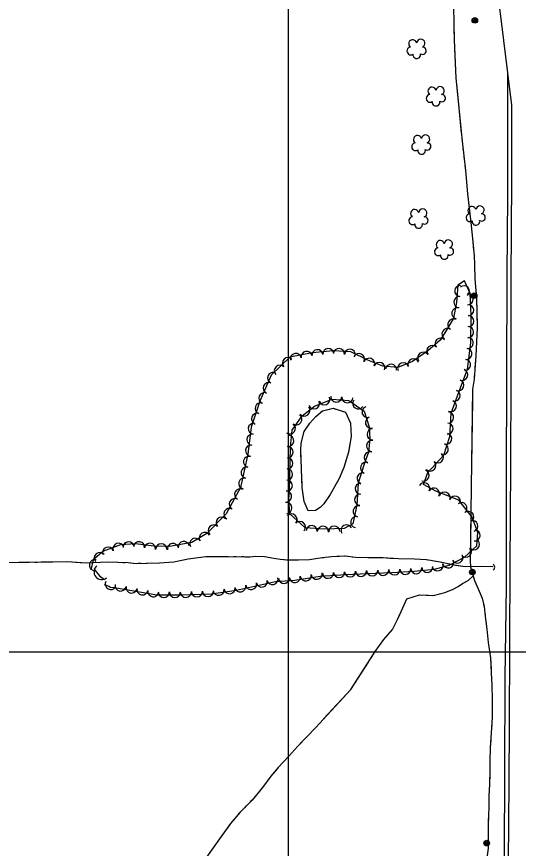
# Model space of a CAD drawing. Extents: x 353423 to 364002, y 127000 to 201942.
# Drawn here: x 362303 to 362666, y 135358 to 135959 of the extents above; entities that cross this region are included whole.
import ezdxf

# ---------------------------------------------------------------- set-up
doc = ezdxf.new("R2010")
doc.units = 0
for name, color, linetype in [('E_DTM_SlopeBottom', 7, 'Continuous'), ('E_DTM_SlopeTop', 7, 'Continuous'), ('E_FEN_Generic', 7, 'Continuous'), ('E_LAND_BrushLine', 7, 'Continuous'), ('E_LAND_TreeLine', 7, 'Continuous'), ('E_STRUCT_WingWall', 7, 'Continuous')]:
    doc.layers.add(name, color=color, linetype=linetype)

msp = doc.modelspace()

# ---------------------------------------------------------------- linework, layer by layer
at = {"layer": 'E_DTM_SlopeBottom'}
msp.add_arc((362646.46, 135561.06), 2.8, 308.55584, 54.7954, dxfattribs=at)
at = {"layer": 'E_DTM_SlopeTop'}
for points in [[(362658.84, 135305.68), (362659.36, 135373.42), (362659.83, 135444.31), (362660.11, 135507.31), (362660.47, 135562.18), (362660.85, 135633.77), (362661.04, 135699.47), (362661.12, 135769.63), (362661.61, 135840.49), (362661.52, 135894.97), (362652.95, 135965.1)], [(362649.96, 134793.47), (362651.24, 134886.24), (362652.7, 134981.18), (362654.47, 135079.06), (362655.22, 135206.97), (362655.76, 135275.99), (362656.28, 135354.22), (362656.62, 135412.66), (362656.72, 135481.61), (362657.74, 135546.9), (362657.89, 135624.75), (362658.14, 135700.17), (362658.33, 135772.67), (362658.66, 135828.95), (362658.8, 135917.23)]]:
    msp.add_lwpolyline(points, dxfattribs=at)
at = {"layer": 'E_FEN_Generic'}
for points in [[(362366.82, 135548.53), (362370.15, 135547.27), (362371.35, 135546.62), (362374.17, 135546.49), (362388.27, 135543.92), (362404.95, 135541.11), (362422.66, 135541.07), (362444.22, 135541.83), (362462.38, 135544.46), (362477.65, 135547.78), (362490.7, 135550.84), (362504.67, 135551.81), (362523.07, 135554.58), (362541.57, 135555.78), (362557.09, 135556.51), (362574.85, 135557.35), (362591.11, 135558.15), (362605.8, 135559.69), (362616.37, 135562.55), (362627.29, 135568.38), (362636.26, 135576.64), (362636.99, 135586.23), (362633.06, 135597.18), (362623.3, 135609.64), (362606.6, 135616.05), (362597.68, 135620.88), (362600.84, 135629.5), (362612.55, 135642.19), (362616.88, 135655.59), (362617.84, 135672.34), (362623.39, 135687.67), (362629.5, 135704.23), (362631.93, 135723.21), (362632.33, 135743.07), (362631.57, 135758.96), (362627.3, 135768.11), (362622.51, 135765.04), (362621.59, 135752.39), (362619.4, 135741.18), (362615.12, 135733.63), (362609.81, 135725.31), (362600.97, 135717.46), (362589.91, 135709.77), (362579.27, 135705.56), (362568.38, 135706.43), (362557.38, 135710.83), (362545.17, 135716.68), (362532.59, 135717.6), (362517.32, 135716.09), (362501.16, 135712.88), (362487.53, 135699.96), (362479.43, 135680.99), (362473.03, 135662.33), (362470.62, 135642.89), (362465.34, 135618.7), (362455.07, 135599.69), (362441.03, 135585.52), (362430.09, 135578.93), (362414.13, 135575.98), (362402.75, 135576.25), (362389.34, 135577.91), (362378.58, 135577.18), (362366.34, 135572.67), (362358.84, 135566.48), (362357.03, 135559.17)], [(362501.58, 135648.21), (362502.76, 135660.17), (362510.09, 135670.42), (362519.02, 135677.42), (362531.77, 135682.51), (362543.77, 135681.69), (362554.87, 135673.99), (362558.49, 135662.55), (362559.03, 135653.94), (362558.05, 135644.15), (362554.57, 135634.9), (362550.42, 135621.86), (362549.62, 135605.89), (362546.74, 135592.43), (362540.39, 135589.08), (362526.35, 135588.62), (362512.18, 135589.62), (362500.96, 135599.61), (362500.24, 135610.17), (362500.88, 135615.96), (362501.58, 135648.21)], [(362359.62, 135560.46), (362360.38, 135558.82), (362363.52, 135554.91), (362366.92, 135552.2)]]:
    msp.add_lwpolyline(points, dxfattribs=at)
for centre, radius, start, end in [((362590.01, 135939.41), 2.97, 13.19002, 234.4239), ((362595.85, 135939.79), 2.97, 290.84084, 173.81411), ((362588.58, 135934.23), 2.78, 96.16091, 303.9339), ((362597.07, 135934.4), 2.61, 235.54607, 93.47868), ((362592.89, 135931.58), 2.78, 172.83793, 13.84897), ((362603.97, 135905.16), 2.97, 13.19002, 234.4239), ((362609.81, 135905.54), 2.97, 290.84084, 173.81411), ((362602.54, 135899.98), 2.78, 96.16091, 303.9339), ((362606.85, 135897.33), 2.78, 172.83793, 13.84897), ((362611.03, 135900.15), 2.61, 235.54607, 93.47868), ((362592.01, 135865.02), 2.78, 96.16091, 303.9339), ((362593.44, 135870.2), 2.97, 13.19002, 234.4239), ((362599.29, 135870.57), 2.97, 290.84084, 173.81411), ((362600.5, 135865.19), 2.61, 235.54607, 93.47868), ((362596.32, 135862.37), 2.78, 172.83793, 13.84897), ((362591.38, 135816.73), 2.97, 13.19002, 234.4239), ((362597.22, 135817.1), 2.97, 290.84084, 173.81411), ((362632.78, 135818.91), 2.97, 13.19002, 234.4239), ((362638.62, 135819.28), 2.97, 290.84084, 173.81411), ((362589.95, 135811.55), 2.78, 96.16091, 303.9339), ((362598.44, 135811.72), 2.61, 235.54607, 93.47868), ((362631.35, 135813.73), 2.78, 96.16091, 303.9339), ((362639.84, 135813.89), 2.61, 235.54607, 93.47868), ((362594.26, 135808.9), 2.78, 172.83793, 13.84897), ((362635.66, 135811.08), 2.78, 172.83793, 13.84897), ((362609.89, 135794.28), 2.97, 13.19002, 234.4239), ((362615.73, 135794.66), 2.97, 290.84084, 173.81411), ((362608.46, 135789.1), 2.78, 96.16091, 303.9339), ((362616.95, 135789.27), 2.61, 235.54607, 93.47868), ((362612.77, 135786.45), 2.78, 172.83793, 13.84897), ((362624.3, 135760.72), 4, 85.84933, 265.83401), ((362626.95, 135760.55), 4, 311.73321, 131.71789), ((362623.72, 135752.74), 4, 85.84933, 265.83401), ((362629.67, 135754.84), 4, 272.7672, 92.75188), ((362622.21, 135744.63), 4, 78.9564, 258.94108), ((362630.06, 135746.85), 4, 272.7672, 92.75188), ((362630.16, 135739), 4, 268.83899, 88.82367), ((362619.21, 135736.6), 4, 60.43556, 240.42024), ((362615.06, 135729.64), 4, 57.48391, 237.46858), ((362629.99, 135731), 4, 268.83899, 88.82367), ((362610.06, 135722.73), 4, 41.60057, 221.58524), ((362629.82, 135723.23), 4, 262.72779, 82.71247), ((362521, 135714.35), 4, 5.67551, 185.66019), ((362528.96, 135715.14), 4, 5.67551, 185.66019), ((362536.57, 135715.21), 4, 355.81136, 175.79604), ((362544.55, 135714.62), 4, 355.81136, 175.79604), ((362604.08, 135717.42), 4, 41.60057, 221.58524), ((362628.81, 135715.29), 4, 262.72779, 82.71247), ((362499.67, 135708.59), 4, 43.48246, 223.46714), ((362505.45, 135711.6), 4, 11.21602, 191.2007), ((362513.3, 135713.15), 4, 11.21602, 191.2007), ((362551.05, 135711.54), 4, 334.42097, 154.40565), ((362558.45, 135708.15), 4, 338.19099, 158.17566), ((362590.47, 135707.73), 4, 21.59802, 201.5827), ((362597.49, 135712.48), 4, 34.83762, 214.82229), ((362627.79, 135707.36), 4, 262.72779, 82.71247), ((362493.86, 135703.08), 4, 43.48246, 223.46714), ((362565.88, 135705.17), 4, 338.19099, 158.17566), ((362574.33, 135703.85), 4, 355.43562, 175.4203), ((362583.03, 135704.79), 4, 21.59802, 201.5827), ((362488.96, 135697.99), 4, 66.89445, 246.87913), ((362625.77, 135700.16), 4, 249.74834, 69.73301), ((362485.82, 135690.63), 4, 66.89445, 246.87913), ((362623, 135692.65), 4, 249.74834, 69.73301), ((362482.68, 135683.27), 4, 66.89445, 246.87913), ((362620.24, 135685.13), 4, 250.0846, 70.06928), ((362526.04, 135682.49), 4.03, 201.75248, 21.73716), ((362534.65, 135684.43), 4.03, 176.09885, 356.08353), ((362542.7, 135683.88), 4.03, 176.09885, 356.08353), ((362550.6, 135679.52), 4.03, 145.2642, 325.24888), ((362617.52, 135677.61), 4, 250.0846, 70.06928), ((362479.91, 135675.94), 4, 71.07415, 251.05883), ((362511.63, 135674.31), 4.03, 218.08667, 38.07134), ((362518.55, 135679.51), 4.03, 201.75248, 21.73716), ((362557.31, 135673.28), 4.03, 107.54904, 287.53372), ((362477.31, 135668.37), 4, 71.07415, 251.05883), ((362505.78, 135668.03), 4.03, 234.43349, 54.41817), ((362559.74, 135665.59), 4.03, 107.54904, 287.53372), ((362615.57, 135669.31), 4, 266.74769, 86.73237), ((362475, 135661.19), 4, 82.95664, 262.94132), ((362501.09, 135661.47), 4.03, 234.43349, 54.41817), ((362615.11, 135661.32), 4, 266.74769, 86.73237), ((362474.01, 135653.25), 4, 82.95664, 262.94132), ((362560.94, 135657.15), 4.03, 93.61177, 273.59645), ((362614.16, 135653.97), 4, 252.10399, 72.08867), ((362499.88, 135652.43), 4.03, 264.40237, 84.38705), ((362560.63, 135648.77), 4.03, 84.30634, 264.29102), ((362473.03, 135645.31), 4, 82.95664, 262.94132), ((362499.38, 135644.23), 4.03, 268.75381, 88.73848), ((362611.7, 135646.36), 4, 252.10399, 72.08867), ((362471.54, 135637.26), 4, 77.69373, 257.6784), ((362499.21, 135636.16), 4.03, 268.75381, 88.73848), ((362558.89, 135640.4), 4.03, 69.3804, 249.36508), ((362608.1, 135640.46), 4, 227.28646, 47.27113), ((362469.83, 135629.45), 4, 77.69373, 257.6784), ((362556.16, 135632.93), 4.03, 72.38565, 252.37033), ((362602.67, 135634.58), 4, 227.28646, 47.27113), ((362499.03, 135628.1), 4.03, 268.75381, 88.73848), ((362553.72, 135625.24), 4.03, 72.38565, 252.37033), ((362597.83, 135627.38), 4, 249.88443, 69.86911), ((362468.13, 135621.63), 4, 77.69373, 257.6784), ((362498.86, 135620.03), 4.03, 268.75381, 88.73848), ((362552.34, 135617.91), 4.03, 87.12073, 267.10541), ((362598.3, 135618.16), 4, 331.57921, 151.56389), ((362465.03, 135613.71), 4, 61.61155, 241.59623), ((362498.33, 135612.18), 4.03, 263.67942, 83.6641), ((362605.33, 135614.35), 4, 331.57921, 151.56389), ((362613.03, 135611.34), 4, 339.03846, 159.02313), ((362461.22, 135606.67), 4, 61.61155, 241.59623), ((362551.93, 135609.86), 4.03, 87.12073, 267.10541), ((362620.5, 135608.48), 4, 339.03846, 159.02313), ((362457.42, 135599.63), 4, 61.61155, 241.59623), ((362498.56, 135603.76), 4.03, 273.93516, 93.91984), ((362550.85, 135601.55), 4.03, 77.92831, 257.91298), ((362625.23, 135603.79), 4, 308.07094, 128.05562), ((362451.68, 135593.29), 4, 45.2657, 225.25038), ((362502.37, 135595.53), 4.03, 318.33294, 138.31761), ((362549.16, 135593.66), 4.03, 77.92831, 257.91298), ((362630.16, 135597.49), 4, 308.07094, 128.05562), ((362446.04, 135587.61), 4, 45.2657, 225.25038), ((362508.39, 135590.17), 4.03, 318.33294, 138.31761), ((362516.89, 135587.17), 4.03, 355.98064, 175.96532), ((362542.1, 135587.6), 4.03, 27.81194, 207.79662), ((362633.11, 135590.86), 4, 289.7463, 109.73098), ((362439.55, 135582.19), 4, 31.08912, 211.0738), ((362524.94, 135586.61), 4.03, 355.98064, 175.96532), ((362533.22, 135586.73), 4.03, 1.87658, 181.86126), ((362634.73, 135584.06), 4, 265.67247, 85.65714), ((362384.41, 135575.48), 4, 3.909, 183.89368), ((362391.98, 135575.48), 4, 352.9426, 172.92728), ((362424.36, 135575.74), 4, 10.49849, 190.48317), ((362432.7, 135578.06), 4, 31.08912, 211.0738), ((362634.31, 135577.7), 4, 222.64909, 42.63377), ((362369.64, 135571.66), 4, 20.21972, 200.2044), ((362377.15, 135574.42), 4, 20.21972, 200.2044), ((362399.91, 135574.49), 4, 352.9426, 172.92728), ((362408.1, 135574.03), 4, 358.62385, 178.60853), ((362416.5, 135574.28), 4, 10.49849, 190.48317), ((362628.43, 135572.28), 4, 222.64909, 42.63377), ((362363.62, 135567.71), 4, 39.59143, 219.5761), ((362622.32, 135568.1), 4, 208.12534, 28.11002), ((362360.03, 135562.55), 4, 76.07111, 256.05578), ((362365.03, 135557.7), 5.59, 128.78694, 308.77162), ((362600.42, 135561.23), 4, 186.012, 5.99668), ((362607.97, 135562.45), 4, 195.1187, 15.10338), ((362615.69, 135564.53), 4, 195.1187, 15.10338), ((362512.59, 135555.12), 4, 188.56904, 8.55372), ((362520.5, 135556.31), 4, 188.56904, 8.55372), ((362528.64, 135557.04), 4, 183.72183, 3.70651), ((362536.62, 135557.56), 4, 183.72183, 3.70651), ((362544.65, 135558.02), 4, 182.70013, 2.6848), ((362552.64, 135558.4), 4, 182.70013, 2.6848), ((362560.63, 135558.77), 4, 182.6932, 2.67788), ((362568.62, 135559.15), 4, 182.6932, 2.67788), ((362576.61, 135559.53), 4, 182.82771, 2.81239), ((362584.6, 135559.92), 4, 182.82771, 2.81239), ((362592.46, 135560.39), 4, 186.012, 5.99668), ((362371.53, 135548.9), 4, 151.55856, 331.54324), ((362473.04, 135548.92), 4, 192.24144, 12.22612), ((362480.81, 135550.67), 4, 193.21317, 13.19785), ((362488.6, 135552.5), 4, 193.21317, 13.19785), ((362496.87, 135553.37), 4, 183.99858, 3.98325), ((362504.68, 135553.93), 4, 188.56904, 8.55372), ((362378.73, 135547.79), 4, 169.65419, 349.63887), ((362386.6, 135546.35), 4, 169.65419, 349.63887), ((362394.45, 135545), 4, 170.45182, 350.4365), ((362402.34, 135543.67), 4, 170.45182, 350.4365), ((362409.95, 135543.19), 4, 179.87823, 359.8629), ((362417.95, 135543.17), 4, 179.87823, 359.8629), ((362425.87, 135543.28), 4, 182.0452, 2.02988), ((362433.87, 135543.56), 4, 182.0452, 2.02988), ((362441.86, 135543.85), 4, 182.0452, 2.02988), ((362449.57, 135544.73), 4, 188.24596, 8.23064), ((362457.49, 135545.87), 4, 188.24596, 8.23064), ((362465.22, 135547.22), 4, 192.24144, 12.22612)]:
    msp.add_arc(centre, radius, start, end, dxfattribs=at)
at = {"layer": 'E_LAND_BrushLine'}
for centre, radius in [((362634.87, 135956.37), 2.02), ((362634.86, 135956.36), 1.52), ((362634.89, 135956.38), 1.01), ((362634.88, 135956.38), 0.502), ((362634.41, 135757.32), 2.02), ((362634.4, 135757.31), 1.52), ((362634.43, 135757.33), 1.01), ((362634.42, 135757.33), 0.502), ((362633.12, 135557.58), 2.02), ((362633.11, 135557.57), 1.52), ((362633.15, 135557.59), 1.01), ((362633.14, 135557.59), 0.502), ((362643.5, 135361.65), 2.02), ((362643.49, 135361.65), 1.52), ((362643.52, 135361.67), 1.01), ((362643.51, 135361.67), 0.502)]:
    msp.add_circle(centre, radius, dxfattribs=at)
at = {"layer": 'E_LAND_TreeLine'}
for p, q in [((362500, 134500), (362500, 136500)), ((360000, 135500), (364000, 135500))]:
    msp.add_line(p, q, dxfattribs=at)
at = {"layer": 'E_STRUCT_WingWall'}
for points in [[(362618.87, 135990.65), (362619.84, 135942.38), (362621.17, 135914.53), (362623.28, 135893.27), (362625.66, 135869.08), (362628.1, 135847.95), (362629.57, 135830.89), (362632.05, 135810.28), (362633.48, 135796.4), (362634.3, 135786.21), (362634.59, 135779.82), (362634.93, 135769.58), (362636.04, 135755.52), (362636.65, 135734.15), (362635.58, 135713.9), (362634.28, 135696.99), (362633.27, 135689.86), (362631.45, 135565.63)], [(362619.58, 135955.51), (362619.62, 135953.38)], [(362619.7, 135949.12), (362619.75, 135946.99)], [(362619.83, 135942.74), (362619.84, 135942.38), (362619.92, 135940.61)], [(362620.13, 135936.35), (362621.17, 135914.53), (362622.06, 135905.54)], [(362622.06, 135905.54), (362623.28, 135893.27), (362625.1, 135874.81)], [(362625.52, 135870.57), (362625.66, 135869.08), (362625.74, 135868.45)], [(362626.23, 135864.22), (362626.47, 135862.1)], [(362626.96, 135857.87), (362627.2, 135855.76)], [(362627.69, 135851.52), (362628.1, 135847.95), (362629.57, 135830.89), (362630.78, 135820.8)], [(362630.78, 135820.8), (362632.05, 135810.28), (362633.48, 135796.4), (362633.99, 135790.09)], [(362634.32, 135785.84), (362634.41, 135783.72)], [(362634.6, 135779.46), (362634.68, 135777.33)], [(362634.82, 135773.08), (362634.89, 135770.95)], [(362635.16, 135766.7), (362636.04, 135755.52), (362636.6, 135735.86)], [(362636.6, 135735.86), (362636.65, 135734.15), (362635.58, 135713.9), (362634.9, 135705.03)], [(362634.57, 135700.78), (362634.41, 135698.66)], [(362633.92, 135694.43), (362633.62, 135692.32)], [(362633.25, 135688.08), (362633.22, 135685.95)], [(362633.15, 135681.69), (362632.7, 135650.81)], [(362508.97, 135645.37), (362509.28, 135650.84), (362511.45, 135659.13), (362515.43, 135665.24), (362519.88, 135670.07), (362524.6, 135674.1), (362532.46, 135675.95), (362541.39, 135673.1), (362545.01, 135665.13), (362545.4, 135655.48), (362543.62, 135644.27), (362540.07, 135633.14), (362536.84, 135625.25), (362533.4, 135619.1), (362530.26, 135613.73), (362525.68, 135607), (362523.1, 135604.36), (362519.59, 135602.07), (362514.3, 135601.92), (362511.5, 135608.48), (362510.06, 135618.8)], [(362527.85, 135674.86), (362529.72, 135675.3)], [(362533.44, 135675.63), (362535.27, 135675.05)], [(362508.97, 135645.37), (362509.28, 135650.84), (362511.45, 135659.13), (362515.43, 135665.24), (362519.84, 135670.03)], [(362522.76, 135672.53), (362524.22, 135673.77)], [(362538.93, 135673.88), (362541.39, 135673.1), (362545.01, 135665.13), (362545.4, 135655.48), (362544.32, 135648.71)], [(362510.06, 135618.8), (362508.97, 135645.37)], [(362509.37, 135635.74), (362508.97, 135645.37)], [(362544.32, 135648.71), (362543.62, 135644.27), (362540.07, 135633.14), (362536.84, 135625.25), (362535.3, 135622.5)], [(362632.7, 135650.81), (362632.25, 135619.93)], [(362509.45, 135633.74), (362509.42, 135634.41)], [(362509.53, 135631.75), (362509.51, 135632.42)], [(362509.61, 135629.76), (362509.59, 135630.42)], [(362510.06, 135618.8), (362509.67, 135628.43)], [(362523.67, 135604.95), (362523.1, 135604.36), (362519.59, 135602.07), (362514.3, 135601.92), (362511.5, 135608.48), (362510.06, 135618.8)], [(362533.43, 135619.14), (362533.4, 135619.1), (362532.46, 135617.49)], [(362632.19, 135615.67), (362632.16, 135613.54)], [(362527.3, 135609.39), (362526.22, 135607.8)], [(362530.52, 135614.17), (362530.26, 135613.73), (362529.47, 135612.56)], [(362632.09, 135609.29), (362632.06, 135607.15)], [(362632, 135602.9), (362631.97, 135600.77)], [(362631.91, 135596.51), (362631.45, 135565.63)], [(362647.9, 135561.25), (362639.79, 135561.64), (362627.98, 135561.36), (362620.28, 135562.47), (362609.7, 135564.68), (362599.82, 135566.42), (362591.21, 135566.82), (362579.62, 135567.16), (362568.54, 135567.76), (362557.4, 135567.88), (362548.63, 135568.12), (362541.01, 135569.07), (362531.18, 135568.66), (362524.4, 135567.81), (362515.28, 135566.5), (362507.46, 135566.16), (362500.07, 135566.14), (362494.14, 135566.64), (362489.51, 135567.47), (362482.72, 135568.51), (362476.45, 135568.83), (362472.21, 135568.42), (362468.63, 135568.46), (362455.69, 135568.68), (362440.38, 135568.7), (362427.62, 135566.87), (362417.08, 135564.67), (362406.76, 135564.02), (362397.93, 135563.84), (362389.98, 135563.64), (362384.19, 135564.14), (362376.9, 135564.55), (362369.52, 135564.63), (362353.84, 135564.08), (362340.16, 135564.86), (362329.57, 135564.82), (362321.24, 135564.64), (362312.83, 135564.4), (362305.16, 135564.37), (362297.39, 135564.14)], [(362451.04, 135568.68), (362440.38, 135568.7), (362427.62, 135566.87), (362424.07, 135566.13)], [(362456.66, 135568.66), (362455.69, 135568.68), (362454.79, 135568.68)], [(362462.29, 135568.56), (362460.41, 135568.6)], [(362467.91, 135568.47), (362466.04, 135568.5)], [(362498.64, 135566.26), (362494.14, 135566.64), (362489.51, 135567.47), (362482.72, 135568.51), (362476.45, 135568.83), (362472.21, 135568.42), (362471.66, 135568.42)], [(362525.71, 135567.97), (362524.4, 135567.81), (362515.28, 135566.5), (362507.46, 135566.16), (362500.07, 135566.14), (362498.64, 135566.26)], [(362531.29, 135568.66), (362531.18, 135568.66), (362529.43, 135568.44)], [(362536.91, 135568.9), (362535.04, 135568.82)], [(362542.52, 135568.88), (362541.01, 135569.07), (362540.66, 135569.06)], [(362573.4, 135567.49), (362568.54, 135567.76), (362557.4, 135567.88), (362548.63, 135568.12), (362546.24, 135568.42)], [(362600.55, 135566.29), (362599.82, 135566.42), (362591.21, 135566.82), (362579.62, 135567.16), (362573.4, 135567.49)], [(362307.22, 135564.38), (362305.35, 135564.37)], [(362312.84, 135564.4), (362312.83, 135564.4), (362310.97, 135564.39)], [(362318.45, 135564.56), (362316.58, 135564.51)], [(362349.31, 135564.34), (362340.16, 135564.86), (362329.57, 135564.82), (362322.2, 135564.66)], [(362376.47, 135564.55), (362369.52, 135564.63), (362353.84, 135564.08), (362349.31, 135564.34)], [(362382.08, 135564.26), (362380.21, 135564.36)], [(362387.69, 135563.84), (362385.82, 135564)], [(362393.31, 135563.73), (362391.43, 135563.68)], [(362424.07, 135566.13), (362417.08, 135564.67), (362406.76, 135564.02), (362397.93, 135563.84), (362397.06, 135563.82)], [(362606.09, 135565.32), (362604.25, 135565.64)], [(362611.62, 135564.28), (362609.79, 135564.67)], [(362617.13, 135563.13), (362615.29, 135563.51)], [(362647.9, 135561.25), (362639.79, 135561.64), (362627.98, 135561.36), (362620.8, 135562.39)], [(362631.45, 135565.63), (362631.75, 135561.45), (362634.63, 135551.59), (362637.2, 135545.43), (362640.14, 135538.6), (362641.52, 135532.61), (362642.39, 135525.35), (362643.48, 135516.18), (362644.57, 135506.58), (362646.13, 135495.57), (362646.72, 135484.64), (362647.13, 135475.8), (362647.36, 135465.15), (362647.5, 135452.32), (362646.71, 135441.41), (362645.95, 135430.51), (362645.62, 135420.97), (362645.71, 135411.81), (362645.42, 135404.05), (362645.08, 135395.78), (362644.93, 135388.4), (362644.65, 135381.2), (362644.59, 135374.83), (362644.6, 135370.35), (362644.47, 135364.51), (362644.53, 135358.01), (362643.58, 135350.84)], [(362631.45, 135565.63), (362631.75, 135561.45), (362634.63, 135551.59), (362637.2, 135545.43), (362640.14, 135538.6), (362640.23, 135538.18)], [(362545.19, 135472.68), (362562.84, 135500.2), (362569.14, 135508.9), (362575.24, 135516.17), (362578.92, 135523.36), (362582.85, 135531.8), (362585.62, 135538.19), (362594.8, 135541.02), (362604.8, 135540.61), (362613.27, 135542.85), (362618.64, 135545.06), (362622.84, 135547.1), (362626.03, 135549.36), (362630.03, 135551.43), (362633.7, 135554.78)], [(362613.84, 135543.08), (362618.64, 135545.06), (362622.84, 135547.1), (362626.03, 135549.36), (362630.03, 135551.43), (362633.7, 135554.78)], [(362580.57, 135526.89), (362582.85, 135531.8), (362585.62, 135538.19), (362594.8, 135541.02), (362596.33, 135540.96)], [(362599.57, 135540.82), (362601.2, 135540.76)], [(362604.44, 135540.62), (362604.8, 135540.61), (362606.02, 135540.93)], [(362609.16, 135541.76), (362610.72, 135542.17)], [(362641.14, 135534.27), (362641.52, 135532.61), (362641.56, 135532.32)], [(362567.93, 135507.23), (362569.14, 135508.9), (362575.24, 135516.17), (362578.92, 135523.36), (362580.57, 135526.89)], [(362642.04, 135528.34), (362642.27, 135526.35)], [(362642.75, 135522.36), (362642.98, 135520.36)], [(362643.46, 135516.37), (362643.48, 135516.18), (362644.57, 135506.58), (362646.13, 135495.57), (362646.57, 135487.42)], [(362565.08, 135503.29), (362566.03, 135504.6)], [(362559.64, 135495.22), (362560.52, 135496.58)], [(362562.27, 135499.32), (362562.84, 135500.2), (362563.17, 135500.66)], [(362545.19, 135472.68), (362557.89, 135492.49)], [(362646.57, 135487.42), (362646.72, 135484.64), (362647.13, 135475.8), (362647.36, 135465.15), (362647.43, 135458.3)], [(362545.19, 135472.68), (362519.52, 135445.01), (362506.96, 135431.76), (362500.41, 135424.37), (362492.59, 135416.27), (362487.3, 135409.99), (362481.22, 135401.75), (362473.71, 135392.77), (362465.16, 135384.12), (362458.16, 135375.93), (362450.21, 135364.71), (362441.93, 135353.2)], [(362545.19, 135472.68), (362525.44, 135451.39)], [(362647.48, 135454.28), (362647.5, 135452.32), (362647.5, 135452.27)], [(362522.71, 135448.45), (362521.35, 135446.98)], [(362647.21, 135448.26), (362647.06, 135446.25)], [(362518.62, 135444.06), (362517.24, 135442.6)], [(362646.77, 135442.24), (362646.71, 135441.41), (362646.62, 135440.24)], [(362510.35, 135435.34), (362506.96, 135431.76), (362500.41, 135424.37), (362492.59, 135416.27), (362490.67, 135413.99)], [(362514.48, 135439.7), (362513.1, 135438.24)], [(362646.35, 135436.23), (362645.95, 135430.51), (362645.62, 135420.97), (362645.71, 135411.81), (362645.54, 135407.12)], [(362490.67, 135413.99), (362487.3, 135409.99), (362481.22, 135401.75), (362473.71, 135392.77), (362472.4, 135391.45)], [(362645.54, 135407.12), (362645.42, 135404.05), (362645.08, 135395.78), (362644.93, 135388.4), (362644.65, 135381.2), (362644.62, 135378)], [(362469.58, 135388.6), (362468.18, 135387.18)], [(362465.36, 135384.33), (362465.16, 135384.12), (362464.05, 135382.82)], [(362457.61, 135375.15), (362450.21, 135364.71), (362441.93, 135353.2), (362440.68, 135351.56)], [(362461.45, 135379.77), (362460.15, 135378.25)], [(362644.59, 135373.98), (362644.59, 135371.97)], [(362644.54, 135367.95), (362644.5, 135365.94)], [(362644.5, 135361.92), (362644.51, 135359.92)]]:
    msp.add_lwpolyline(points, dxfattribs=at)

doc.saveas('drawing.dxf')
